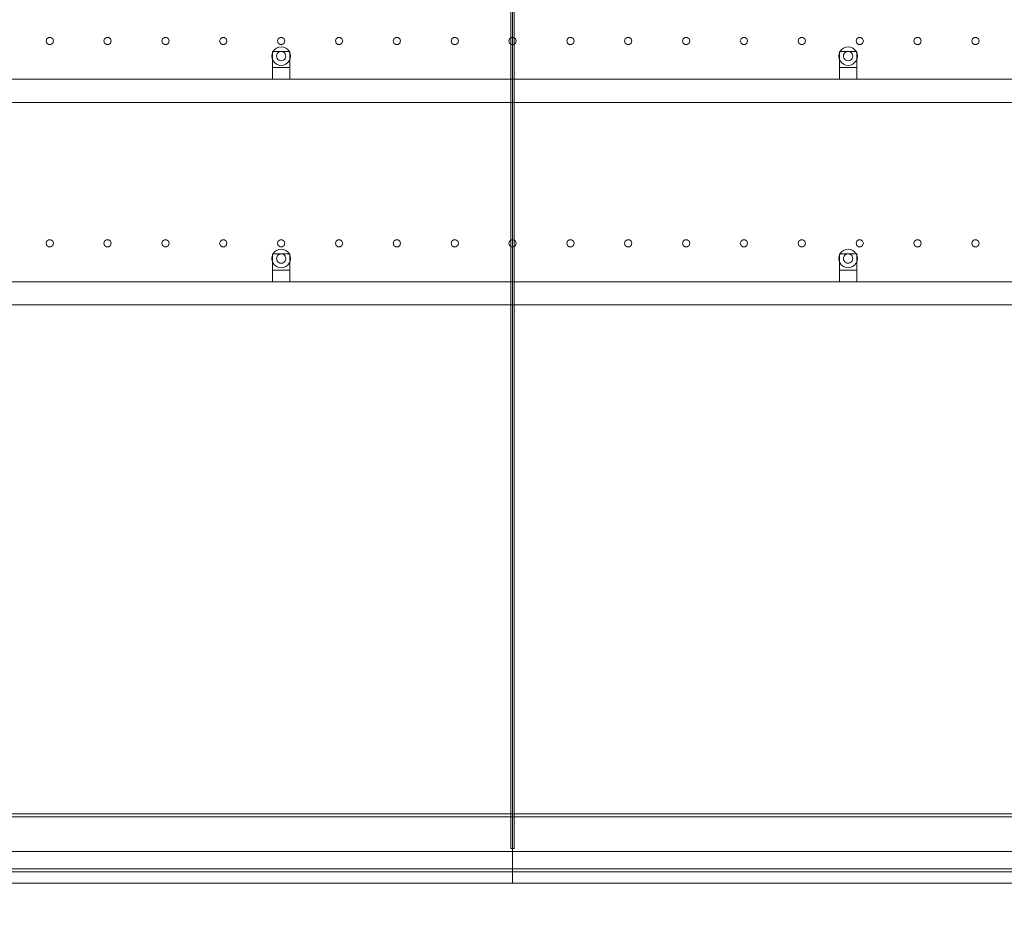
# Model space of a CAD drawing. Header units: millimetres. Extents: x -4395 to 65662, y -65530 to 6847.
# Tile 995 of 1034: x 55609 to 57311, y -55 to 1493. Entities that reach past the tile are written whole.
import ezdxf

# ---------------------------------------------------------------- set-up
doc = ezdxf.new("R2010")
doc.units = ezdxf.units.MM
for name, color, linetype, lineweight in [('COTAS_O', 1, 'Continuous', 0), ('COTAS_P', 1, 'Continuous', 0), ('lateral_secador', 7, 'Continuous', 0)]:
    doc.layers.add(name, color=color, linetype=linetype, lineweight=lineweight)
doc.dimstyles.new('R19_100', dxfattribs={"dimtxt": 250, "dimasz": 150, "dimexe": 150, "dimexo": 80, "dimgap": 100, "dimtad": 1, "dimtih": 1, "dimtoh": 1, "dimdsep": 46, "dimcen": 0.09, "dimadec": 0, "dimazin": 0, "dimtfac": 1, "dimtdec": 4, "dimtofl": 0, "dimtmove": 0, "dimatfit": 3, "dimfxl": 1, "dimtolj": 1, "dimtzin": 0, "dimarcsym": 0})

# ---------------------------------------------------------------- blocks, each defined once
blk = doc.blocks.new('DIM_R33_28')
at = {"layer": 'COTAS_O'}
for p, q in [((40461.1, 0), (40461.1, -900)), ((60461.1, 0), (60461.1, -900)), ((40461.1, -900), (40611.1, -855)), ((60461.1, -900), (60311.1, -855)), ((40461.1, -900), (60461.1, -900)), ((40461.1, -900), (40611.1, -945)), ((60461.1, -900), (60311.1, -945))]:
    blk.add_line(p, q, dxfattribs=at)
blk.add_text('20000 O', height=250, dxfattribs=at).set_placement((50461.1, -800))
blk = doc.blocks.new('DIM_R33_30')
at = {"layer": 'COTAS_P'}
for p, q in [((112.7, 0), (112.7, -2500)), ((65298.1, 0), (65298.1, -2500)), ((112.7, -2500), (262.7, -2455)), ((65298.1, -2500), (65148.1, -2455)), ((112.7, -2500), (65298.1, -2500)), ((112.7, -2500), (262.7, -2545)), ((65298.1, -2500), (65148.1, -2545))]:
    blk.add_line(p, q, dxfattribs=at)
blk.add_text('65185.39 P', height=250, dxfattribs=at).set_placement((32705.4, -2400))

msp = doc.modelspace()

# ---------------------------------------------------------------- linework, layer by layer
at = {"layer": 'lateral_secador'}
for p, q in [((56458.134, 2925), (56458.134, 60)), ((56461.134, 0), (56461.134, 2925)), ((56464.134, 60), (56464.134, 2925)), ((55655.997, 1460.082), (55654.784, 1456.35)), ((55654.784, 1456.35), (55655.997, 1452.618)), ((55659.172, 1462.389), (55655.997, 1460.082)), ((55655.997, 1452.618), (55659.172, 1450.311)), ((55663.096, 1462.389), (55659.172, 1462.389)), ((55659.172, 1450.311), (55663.096, 1450.311)), ((55666.271, 1460.082), (55663.096, 1462.389)), ((55663.096, 1450.311), (55666.271, 1452.618)), ((55667.484, 1456.35), (55666.271, 1460.082)), ((55666.271, 1452.618), (55667.484, 1456.35)), ((55755.997, 1460.082), (55754.784, 1456.35)), ((55754.784, 1456.35), (55755.997, 1452.618)), ((55759.172, 1462.389), (55755.997, 1460.082)), ((55755.997, 1452.618), (55759.172, 1450.311)), ((55763.096, 1462.389), (55759.172, 1462.389)), ((55759.172, 1450.311), (55763.096, 1450.311)), ((55766.271, 1460.082), (55763.096, 1462.389)), ((55763.096, 1450.311), (55766.271, 1452.618)), ((55767.484, 1456.35), (55766.271, 1460.082)), ((55766.271, 1452.618), (55767.484, 1456.35)), ((55855.997, 1460.082), (55854.784, 1456.35)), ((55854.784, 1456.35), (55855.997, 1452.618)), ((55859.172, 1462.389), (55855.997, 1460.082)), ((55855.997, 1452.618), (55859.172, 1450.311)), ((55863.096, 1462.389), (55859.172, 1462.389)), ((55859.172, 1450.311), (55863.096, 1450.311)), ((55866.271, 1460.082), (55863.096, 1462.389)), ((55863.096, 1450.311), (55866.271, 1452.618)), ((55867.484, 1456.35), (55866.271, 1460.082)), ((55866.271, 1452.618), (55867.484, 1456.35)), ((55955.997, 1460.082), (55954.784, 1456.35)), ((55954.784, 1456.35), (55955.997, 1452.618)), ((55959.172, 1462.389), (55955.997, 1460.082)), ((55955.997, 1452.618), (55959.172, 1450.311)), ((55963.096, 1462.389), (55959.172, 1462.389)), ((55959.172, 1450.311), (55963.096, 1450.311)), ((55966.271, 1460.082), (55963.096, 1462.389)), ((55963.096, 1450.311), (55966.271, 1452.618)), ((55967.484, 1456.35), (55966.271, 1460.082)), ((55966.271, 1452.618), (55967.484, 1456.35)), ((56055.997, 1460.082), (56054.784, 1456.35)), ((56054.784, 1456.35), (56055.997, 1452.618)), ((56059.172, 1462.389), (56055.997, 1460.082)), ((56055.997, 1452.618), (56059.172, 1450.311)), ((56063.096, 1462.389), (56059.172, 1462.389)), ((56059.172, 1450.311), (56063.096, 1450.311)), ((56066.271, 1460.082), (56063.096, 1462.389)), ((56063.096, 1450.311), (56066.271, 1452.618)), ((56067.484, 1456.35), (56066.271, 1460.082)), ((56066.271, 1452.618), (56067.484, 1456.35)), ((56155.997, 1460.082), (56154.784, 1456.35)), ((56154.784, 1456.35), (56155.997, 1452.618)), ((56159.172, 1462.389), (56155.997, 1460.082)), ((56155.997, 1452.618), (56159.172, 1450.311)), ((56163.096, 1462.389), (56159.172, 1462.389)), ((56159.172, 1450.311), (56163.096, 1450.311)), ((56166.271, 1460.082), (56163.096, 1462.389)), ((56163.096, 1450.311), (56166.271, 1452.618)), ((56167.484, 1456.35), (56166.271, 1460.082)), ((56166.271, 1452.618), (56167.484, 1456.35)), ((56255.997, 1460.082), (56254.784, 1456.35)), ((56254.784, 1456.35), (56255.997, 1452.618)), ((56259.172, 1462.389), (56255.997, 1460.082)), ((56255.997, 1452.618), (56259.172, 1450.311)), ((56263.096, 1462.389), (56259.172, 1462.389)), ((56259.172, 1450.311), (56263.096, 1450.311)), ((56266.271, 1460.082), (56263.096, 1462.389)), ((56263.096, 1450.311), (56266.271, 1452.618)), ((56267.484, 1456.35), (56266.271, 1460.082)), ((56266.271, 1452.618), (56267.484, 1456.35)), ((56355.997, 1460.082), (56354.784, 1456.35)), ((56354.784, 1456.35), (56355.997, 1452.618)), ((56359.172, 1462.389), (56355.997, 1460.082)), ((56355.997, 1452.618), (56359.172, 1450.311)), ((56363.096, 1462.389), (56359.172, 1462.389)), ((56359.172, 1450.311), (56363.096, 1450.311)), ((56366.271, 1460.082), (56363.096, 1462.389)), ((56363.096, 1450.311), (56366.271, 1452.618)), ((56367.484, 1456.35), (56366.271, 1460.082)), ((56366.271, 1452.618), (56367.484, 1456.35)), ((56455.997, 1460.082), (56454.784, 1456.35)), ((56454.784, 1456.35), (56455.997, 1452.618)), ((56459.172, 1462.389), (56455.997, 1460.082)), ((56455.997, 1452.618), (56459.172, 1450.311)), ((56463.096, 1462.389), (56459.172, 1462.389)), ((56459.172, 1450.311), (56463.096, 1450.311)), ((56466.271, 1460.082), (56463.096, 1462.389)), ((56463.096, 1450.311), (56466.271, 1452.618)), ((56467.484, 1456.35), (56466.271, 1460.082)), ((56466.271, 1452.618), (56467.484, 1456.35)), ((56555.997, 1460.082), (56554.784, 1456.35)), ((56554.784, 1456.35), (56555.997, 1452.618)), ((56559.172, 1462.389), (56555.997, 1460.082)), ((56555.997, 1452.618), (56559.172, 1450.311)), ((56563.096, 1462.389), (56559.172, 1462.389)), ((56559.172, 1450.311), (56563.096, 1450.311)), ((56566.271, 1460.082), (56563.096, 1462.389)), ((56563.096, 1450.311), (56566.271, 1452.618)), ((56567.484, 1456.35), (56566.271, 1460.082)), ((56566.271, 1452.618), (56567.484, 1456.35)), ((56655.997, 1460.082), (56654.784, 1456.35)), ((56654.784, 1456.35), (56655.997, 1452.618)), ((56659.172, 1462.389), (56655.997, 1460.082)), ((56655.997, 1452.618), (56659.172, 1450.311)), ((56663.096, 1462.389), (56659.172, 1462.389)), ((56659.172, 1450.311), (56663.096, 1450.311)), ((56666.271, 1460.082), (56663.096, 1462.389)), ((56663.096, 1450.311), (56666.271, 1452.618)), ((56667.484, 1456.35), (56666.271, 1460.082)), ((56666.271, 1452.618), (56667.484, 1456.35)), ((56755.997, 1460.082), (56754.784, 1456.35)), ((56754.784, 1456.35), (56755.997, 1452.618)), ((56759.172, 1462.389), (56755.997, 1460.082)), ((56755.997, 1452.618), (56759.172, 1450.311)), ((56763.096, 1462.389), (56759.172, 1462.389)), ((56759.172, 1450.311), (56763.096, 1450.311)), ((56766.271, 1460.082), (56763.096, 1462.389)), ((56763.096, 1450.311), (56766.271, 1452.618)), ((56767.484, 1456.35), (56766.271, 1460.082)), ((56766.271, 1452.618), (56767.484, 1456.35)), ((56855.997, 1460.082), (56854.784, 1456.35)), ((56854.784, 1456.35), (56855.997, 1452.618)), ((56859.172, 1462.389), (56855.997, 1460.082)), ((56855.997, 1452.618), (56859.172, 1450.311)), ((56863.096, 1462.389), (56859.172, 1462.389)), ((56859.172, 1450.311), (56863.096, 1450.311)), ((56866.271, 1460.082), (56863.096, 1462.389)), ((56863.096, 1450.311), (56866.271, 1452.618)), ((56867.484, 1456.35), (56866.271, 1460.082)), ((56866.271, 1452.618), (56867.484, 1456.35)), ((56955.997, 1460.082), (56954.784, 1456.35)), ((56954.784, 1456.35), (56955.997, 1452.618)), ((56959.172, 1462.389), (56955.997, 1460.082)), ((56955.997, 1452.618), (56959.172, 1450.311)), ((56963.096, 1462.389), (56959.172, 1462.389)), ((56959.172, 1450.311), (56963.096, 1450.311)), ((56966.271, 1460.082), (56963.096, 1462.389)), ((56963.096, 1450.311), (56966.271, 1452.618)), ((56967.484, 1456.35), (56966.271, 1460.082)), ((56966.271, 1452.618), (56967.484, 1456.35)), ((57055.997, 1460.082), (57054.784, 1456.35)), ((57054.784, 1456.35), (57055.997, 1452.618)), ((57059.172, 1462.389), (57055.997, 1460.082)), ((57055.997, 1452.618), (57059.172, 1450.311)), ((57063.096, 1462.389), (57059.172, 1462.389)), ((57059.172, 1450.311), (57063.096, 1450.311)), ((57066.271, 1460.082), (57063.096, 1462.389)), ((57063.096, 1450.311), (57066.271, 1452.618)), ((57067.484, 1456.35), (57066.271, 1460.082)), ((57066.271, 1452.618), (57067.484, 1456.35)), ((57155.997, 1460.082), (57154.784, 1456.35)), ((57154.784, 1456.35), (57155.997, 1452.618)), ((57159.172, 1462.389), (57155.997, 1460.082)), ((57155.997, 1452.618), (57159.172, 1450.311)), ((57163.096, 1462.389), (57159.172, 1462.389)), ((57159.172, 1450.311), (57163.096, 1450.311)), ((57166.271, 1460.082), (57163.096, 1462.389)), ((57163.096, 1450.311), (57166.271, 1452.618)), ((57167.484, 1456.35), (57166.271, 1460.082)), ((57166.271, 1452.618), (57167.484, 1456.35)), ((57255.997, 1460.082), (57254.784, 1456.35)), ((57254.784, 1456.35), (57255.997, 1452.618)), ((57259.172, 1462.389), (57255.997, 1460.082)), ((57255.997, 1452.618), (57259.172, 1450.311)), ((57263.096, 1462.389), (57259.172, 1462.389)), ((57259.172, 1450.311), (57263.096, 1450.311)), ((57266.271, 1460.082), (57263.096, 1462.389)), ((57263.096, 1450.311), (57266.271, 1452.618)), ((57267.484, 1456.35), (57266.271, 1460.082)), ((57266.271, 1452.618), (57267.484, 1456.35)), ((56045.679, 1434.141), (56045.134, 1430)), ((56045.134, 1430), (56045.679, 1425.859)), ((56047.277, 1438), (56045.679, 1434.141)), ((56046.134, 1438), (56076.134, 1438)), ((56046.134, 1438), (56046.134, 1410)), ((56049.82, 1441.314), (56047.277, 1438)), ((56053.134, 1443.856), (56049.82, 1441.314)), ((56056.993, 1445.455), (56053.134, 1443.856)), ((56053.406, 1432.071), (56053.134, 1430)), ((56053.134, 1430), (56053.406, 1427.929)), ((56054.206, 1434), (56053.406, 1432.071)), ((56055.477, 1435.657), (56054.206, 1434)), ((56057.134, 1436.928), (56055.477, 1435.657)), ((56061.134, 1446), (56056.993, 1445.455)), ((56059.063, 1437.727), (56057.134, 1436.928)), ((56061.134, 1438), (56059.063, 1437.727)), ((56065.275, 1445.455), (56061.134, 1446)), ((56063.204, 1437.727), (56061.134, 1438)), ((56065.134, 1436.928), (56063.204, 1437.727)), ((56066.791, 1435.657), (56065.134, 1436.928)), ((56069.134, 1443.856), (56065.275, 1445.455)), ((56068.062, 1434), (56066.791, 1435.657)), ((56068.861, 1432.071), (56068.062, 1434)), ((56069.134, 1430), (56068.861, 1432.071)), ((56068.861, 1427.929), (56069.134, 1430)), ((56072.448, 1441.314), (56069.134, 1443.856)), ((56074.99, 1438), (56072.448, 1441.314)), ((56076.589, 1434.141), (56074.99, 1438)), ((56076.134, 1410), (56076.134, 1438)), ((56077.134, 1430), (56076.589, 1434.141)), ((56076.589, 1425.859), (56077.134, 1430)), ((57025.679, 1434.141), (57025.134, 1430)), ((57025.134, 1430), (57025.679, 1425.859)), ((57027.277, 1438), (57025.679, 1434.141)), ((57026.134, 1438), (57056.134, 1438)), ((57026.134, 1438), (57026.134, 1410)), ((57029.82, 1441.314), (57027.277, 1438)), ((57033.134, 1443.856), (57029.82, 1441.314)), ((57036.993, 1445.455), (57033.134, 1443.856)), ((57033.406, 1432.071), (57033.134, 1430)), ((57033.134, 1430), (57033.406, 1427.929)), ((57034.206, 1434), (57033.406, 1432.071)), ((57035.477, 1435.657), (57034.206, 1434)), ((57037.134, 1436.928), (57035.477, 1435.657)), ((57041.134, 1446), (57036.993, 1445.455)), ((57039.063, 1437.727), (57037.134, 1436.928)), ((57041.134, 1438), (57039.063, 1437.727)), ((57045.275, 1445.455), (57041.134, 1446)), ((57043.204, 1437.727), (57041.134, 1438)), ((57045.134, 1436.928), (57043.204, 1437.727)), ((57046.791, 1435.657), (57045.134, 1436.928)), ((57049.134, 1443.856), (57045.275, 1445.455)), ((57048.062, 1434), (57046.791, 1435.657)), ((57048.861, 1432.071), (57048.062, 1434)), ((57049.134, 1430), (57048.861, 1432.071)), ((57048.861, 1427.929), (57049.134, 1430)), ((57052.448, 1441.314), (57049.134, 1443.856)), ((57054.99, 1438), (57052.448, 1441.314)), ((57056.589, 1434.141), (57054.99, 1438)), ((57056.134, 1410), (57056.134, 1438)), ((57057.134, 1430), (57056.589, 1434.141)), ((57056.589, 1425.859), (57057.134, 1430)), ((56045.679, 1425.859), (56047.277, 1422)), ((56047.277, 1422), (56049.82, 1418.686)), ((56049.82, 1418.686), (56053.134, 1416.144)), ((56053.134, 1416.144), (56056.993, 1414.545)), ((56053.406, 1427.929), (56054.206, 1426)), ((56054.206, 1426), (56055.477, 1424.343)), ((56055.477, 1424.343), (56057.134, 1423.072)), ((56056.993, 1414.545), (56061.134, 1414)), ((56057.134, 1423.072), (56059.063, 1422.273)), ((56059.063, 1422.273), (56061.134, 1422)), ((56061.134, 1422), (56063.204, 1422.273)), ((56061.134, 1414), (56065.275, 1414.545)), ((56063.204, 1422.273), (56065.134, 1423.072)), ((56065.134, 1423.072), (56066.791, 1424.343)), ((56065.275, 1414.545), (56069.134, 1416.144)), ((56066.791, 1424.343), (56068.062, 1426)), ((56068.062, 1426), (56068.861, 1427.929)), ((56069.134, 1416.144), (56072.448, 1418.686)), ((56072.448, 1418.686), (56074.99, 1422)), ((56074.99, 1422), (56076.589, 1425.859)), ((57025.679, 1425.859), (57027.277, 1422)), ((57027.277, 1422), (57029.82, 1418.686)), ((57029.82, 1418.686), (57033.134, 1416.144)), ((57033.134, 1416.144), (57036.993, 1414.545)), ((57033.406, 1427.929), (57034.206, 1426)), ((57034.206, 1426), (57035.477, 1424.343)), ((57035.477, 1424.343), (57037.134, 1423.072)), ((57036.993, 1414.545), (57041.134, 1414)), ((57037.134, 1423.072), (57039.063, 1422.273)), ((57039.063, 1422.273), (57041.134, 1422)), ((57041.134, 1422), (57043.204, 1422.273)), ((57041.134, 1414), (57045.275, 1414.545)), ((57043.204, 1422.273), (57045.134, 1423.072)), ((57045.134, 1423.072), (57046.791, 1424.343)), ((57045.275, 1414.545), (57049.134, 1416.144)), ((57046.791, 1424.343), (57048.062, 1426)), ((57048.062, 1426), (57048.861, 1427.929)), ((57049.134, 1416.144), (57052.448, 1418.686)), ((57052.448, 1418.686), (57054.99, 1422)), ((57054.99, 1422), (57056.589, 1425.859)), ((56046.134, 1410), (56076.134, 1410)), ((56046.134, 1410), (56046.134, 1390)), ((56076.134, 1390), (56076.134, 1410)), ((57026.134, 1410), (57056.134, 1410)), ((57026.134, 1410), (57026.134, 1390)), ((57056.134, 1390), (57056.134, 1410)), ((40811.134, 1390), (60111.134, 1390)), ((56046.134, 1390), (56076.134, 1390)), ((57026.134, 1390), (57056.134, 1390)), ((40811.134, 1350), (60111.134, 1350)), ((55655.997, 1110.082), (55654.784, 1106.35)), ((55654.784, 1106.35), (55655.997, 1102.618)), ((55659.172, 1112.389), (55655.997, 1110.082)), ((55663.096, 1112.389), (55659.172, 1112.389)), ((55666.271, 1110.082), (55663.096, 1112.389)), ((55667.484, 1106.35), (55666.271, 1110.082)), ((55666.271, 1102.618), (55667.484, 1106.35)), ((55755.997, 1110.082), (55754.784, 1106.35)), ((55754.784, 1106.35), (55755.997, 1102.618)), ((55759.172, 1112.389), (55755.997, 1110.082)), ((55763.096, 1112.389), (55759.172, 1112.389)), ((55766.271, 1110.082), (55763.096, 1112.389)), ((55767.484, 1106.35), (55766.271, 1110.082)), ((55766.271, 1102.618), (55767.484, 1106.35)), ((55855.997, 1110.082), (55854.784, 1106.35)), ((55854.784, 1106.35), (55855.997, 1102.618)), ((55859.172, 1112.389), (55855.997, 1110.082)), ((55863.096, 1112.389), (55859.172, 1112.389)), ((55866.271, 1110.082), (55863.096, 1112.389)), ((55867.484, 1106.35), (55866.271, 1110.082)), ((55866.271, 1102.618), (55867.484, 1106.35)), ((55955.997, 1110.082), (55954.784, 1106.35)), ((55954.784, 1106.35), (55955.997, 1102.618)), ((55959.172, 1112.389), (55955.997, 1110.082)), ((55963.096, 1112.389), (55959.172, 1112.389)), ((55966.271, 1110.082), (55963.096, 1112.389)), ((55967.484, 1106.35), (55966.271, 1110.082)), ((55966.271, 1102.618), (55967.484, 1106.35)), ((56055.997, 1110.082), (56054.784, 1106.35)), ((56054.784, 1106.35), (56055.997, 1102.618)), ((56059.172, 1112.389), (56055.997, 1110.082)), ((56063.096, 1112.389), (56059.172, 1112.389)), ((56066.271, 1110.082), (56063.096, 1112.389)), ((56067.484, 1106.35), (56066.271, 1110.082)), ((56066.271, 1102.618), (56067.484, 1106.35)), ((56155.997, 1110.082), (56154.784, 1106.35)), ((56154.784, 1106.35), (56155.997, 1102.618)), ((56159.172, 1112.389), (56155.997, 1110.082)), ((56163.096, 1112.389), (56159.172, 1112.389)), ((56166.271, 1110.082), (56163.096, 1112.389)), ((56167.484, 1106.35), (56166.271, 1110.082)), ((56166.271, 1102.618), (56167.484, 1106.35)), ((56255.997, 1110.082), (56254.784, 1106.35)), ((56254.784, 1106.35), (56255.997, 1102.618)), ((56259.172, 1112.389), (56255.997, 1110.082)), ((56263.096, 1112.389), (56259.172, 1112.389)), ((56266.271, 1110.082), (56263.096, 1112.389)), ((56267.484, 1106.35), (56266.271, 1110.082)), ((56266.271, 1102.618), (56267.484, 1106.35)), ((56355.997, 1110.082), (56354.784, 1106.35)), ((56354.784, 1106.35), (56355.997, 1102.618)), ((56359.172, 1112.389), (56355.997, 1110.082)), ((56363.096, 1112.389), (56359.172, 1112.389)), ((56366.271, 1110.082), (56363.096, 1112.389)), ((56367.484, 1106.35), (56366.271, 1110.082)), ((56366.271, 1102.618), (56367.484, 1106.35)), ((56455.997, 1110.082), (56454.784, 1106.35)), ((56454.784, 1106.35), (56455.997, 1102.618)), ((56459.172, 1112.389), (56455.997, 1110.082)), ((56463.096, 1112.389), (56459.172, 1112.389)), ((56466.271, 1110.082), (56463.096, 1112.389)), ((56467.484, 1106.35), (56466.271, 1110.082)), ((56466.271, 1102.618), (56467.484, 1106.35)), ((56555.997, 1110.082), (56554.784, 1106.35)), ((56554.784, 1106.35), (56555.997, 1102.618)), ((56559.172, 1112.389), (56555.997, 1110.082)), ((56563.096, 1112.389), (56559.172, 1112.389)), ((56566.271, 1110.082), (56563.096, 1112.389)), ((56567.484, 1106.35), (56566.271, 1110.082)), ((56566.271, 1102.618), (56567.484, 1106.35)), ((56655.997, 1110.082), (56654.784, 1106.35)), ((56654.784, 1106.35), (56655.997, 1102.618)), ((56659.172, 1112.389), (56655.997, 1110.082)), ((56663.096, 1112.389), (56659.172, 1112.389)), ((56666.271, 1110.082), (56663.096, 1112.389)), ((56667.484, 1106.35), (56666.271, 1110.082)), ((56666.271, 1102.618), (56667.484, 1106.35)), ((56755.997, 1110.082), (56754.784, 1106.35)), ((56754.784, 1106.35), (56755.997, 1102.618)), ((56759.172, 1112.389), (56755.997, 1110.082)), ((56763.096, 1112.389), (56759.172, 1112.389)), ((56766.271, 1110.082), (56763.096, 1112.389)), ((56767.484, 1106.35), (56766.271, 1110.082)), ((56766.271, 1102.618), (56767.484, 1106.35)), ((56855.997, 1110.082), (56854.784, 1106.35)), ((56854.784, 1106.35), (56855.997, 1102.618)), ((56859.172, 1112.389), (56855.997, 1110.082)), ((56863.096, 1112.389), (56859.172, 1112.389)), ((56866.271, 1110.082), (56863.096, 1112.389)), ((56867.484, 1106.35), (56866.271, 1110.082)), ((56866.271, 1102.618), (56867.484, 1106.35)), ((56955.997, 1110.082), (56954.784, 1106.35)), ((56954.784, 1106.35), (56955.997, 1102.618)), ((56959.172, 1112.389), (56955.997, 1110.082)), ((56963.096, 1112.389), (56959.172, 1112.389)), ((56966.271, 1110.082), (56963.096, 1112.389)), ((56967.484, 1106.35), (56966.271, 1110.082)), ((56966.271, 1102.618), (56967.484, 1106.35)), ((57055.997, 1110.082), (57054.784, 1106.35)), ((57054.784, 1106.35), (57055.997, 1102.618)), ((57059.172, 1112.389), (57055.997, 1110.082)), ((57063.096, 1112.389), (57059.172, 1112.389)), ((57066.271, 1110.082), (57063.096, 1112.389)), ((57067.484, 1106.35), (57066.271, 1110.082)), ((57066.271, 1102.618), (57067.484, 1106.35)), ((57155.997, 1110.082), (57154.784, 1106.35)), ((57154.784, 1106.35), (57155.997, 1102.618)), ((57159.172, 1112.389), (57155.997, 1110.082)), ((57163.096, 1112.389), (57159.172, 1112.389)), ((57166.271, 1110.082), (57163.096, 1112.389)), ((57167.484, 1106.35), (57166.271, 1110.082)), ((57166.271, 1102.618), (57167.484, 1106.35)), ((57255.997, 1110.082), (57254.784, 1106.35)), ((57254.784, 1106.35), (57255.997, 1102.618)), ((57259.172, 1112.389), (57255.997, 1110.082)), ((57263.096, 1112.389), (57259.172, 1112.389)), ((57266.271, 1110.082), (57263.096, 1112.389)), ((57267.484, 1106.35), (57266.271, 1110.082)), ((57266.271, 1102.618), (57267.484, 1106.35)), ((55655.997, 1102.618), (55659.172, 1100.311)), ((55659.172, 1100.311), (55663.096, 1100.311)), ((55663.096, 1100.311), (55666.271, 1102.618)), ((55755.997, 1102.618), (55759.172, 1100.311)), ((55759.172, 1100.311), (55763.096, 1100.311)), ((55763.096, 1100.311), (55766.271, 1102.618)), ((55855.997, 1102.618), (55859.172, 1100.311)), ((55859.172, 1100.311), (55863.096, 1100.311)), ((55863.096, 1100.311), (55866.271, 1102.618)), ((55955.997, 1102.618), (55959.172, 1100.311)), ((55959.172, 1100.311), (55963.096, 1100.311)), ((55963.096, 1100.311), (55966.271, 1102.618)), ((56049.82, 1091.314), (56047.277, 1088)), ((56053.134, 1093.856), (56049.82, 1091.314)), ((56056.993, 1095.455), (56053.134, 1093.856)), ((56055.997, 1102.618), (56059.172, 1100.311)), ((56061.134, 1096), (56056.993, 1095.455)), ((56059.172, 1100.311), (56063.096, 1100.311)), ((56065.275, 1095.455), (56061.134, 1096)), ((56063.096, 1100.311), (56066.271, 1102.618)), ((56069.134, 1093.856), (56065.275, 1095.455)), ((56072.448, 1091.314), (56069.134, 1093.856)), ((56074.99, 1088), (56072.448, 1091.314)), ((56155.997, 1102.618), (56159.172, 1100.311)), ((56159.172, 1100.311), (56163.096, 1100.311)), ((56163.096, 1100.311), (56166.271, 1102.618)), ((56255.997, 1102.618), (56259.172, 1100.311)), ((56259.172, 1100.311), (56263.096, 1100.311)), ((56263.096, 1100.311), (56266.271, 1102.618)), ((56355.997, 1102.618), (56359.172, 1100.311)), ((56359.172, 1100.311), (56363.096, 1100.311)), ((56363.096, 1100.311), (56366.271, 1102.618)), ((56455.997, 1102.618), (56459.172, 1100.311)), ((56459.172, 1100.311), (56463.096, 1100.311)), ((56463.096, 1100.311), (56466.271, 1102.618)), ((56555.997, 1102.618), (56559.172, 1100.311)), ((56559.172, 1100.311), (56563.096, 1100.311)), ((56563.096, 1100.311), (56566.271, 1102.618)), ((56655.997, 1102.618), (56659.172, 1100.311)), ((56659.172, 1100.311), (56663.096, 1100.311)), ((56663.096, 1100.311), (56666.271, 1102.618)), ((56755.997, 1102.618), (56759.172, 1100.311)), ((56759.172, 1100.311), (56763.096, 1100.311)), ((56763.096, 1100.311), (56766.271, 1102.618)), ((56855.997, 1102.618), (56859.172, 1100.311)), ((56859.172, 1100.311), (56863.096, 1100.311)), ((56863.096, 1100.311), (56866.271, 1102.618)), ((56955.997, 1102.618), (56959.172, 1100.311)), ((56959.172, 1100.311), (56963.096, 1100.311)), ((56963.096, 1100.311), (56966.271, 1102.618)), ((57029.82, 1091.314), (57027.277, 1088)), ((57033.134, 1093.856), (57029.82, 1091.314)), ((57036.993, 1095.455), (57033.134, 1093.856)), ((57041.134, 1096), (57036.993, 1095.455)), ((57045.275, 1095.455), (57041.134, 1096)), ((57049.134, 1093.856), (57045.275, 1095.455)), ((57052.448, 1091.314), (57049.134, 1093.856)), ((57054.99, 1088), (57052.448, 1091.314)), ((57055.997, 1102.618), (57059.172, 1100.311)), ((57059.172, 1100.311), (57063.096, 1100.311)), ((57063.096, 1100.311), (57066.271, 1102.618)), ((57155.997, 1102.618), (57159.172, 1100.311)), ((57159.172, 1100.311), (57163.096, 1100.311)), ((57163.096, 1100.311), (57166.271, 1102.618)), ((57255.997, 1102.618), (57259.172, 1100.311)), ((57259.172, 1100.311), (57263.096, 1100.311)), ((57263.096, 1100.311), (57266.271, 1102.618)), ((56045.679, 1084.141), (56045.134, 1080)), ((56045.134, 1080), (56045.679, 1075.859)), ((56047.277, 1088), (56045.679, 1084.141)), ((56045.679, 1075.859), (56047.277, 1072)), ((56046.134, 1088), (56076.134, 1088)), ((56046.134, 1088), (56046.134, 1060)), ((56053.406, 1082.071), (56053.134, 1080)), ((56053.134, 1080), (56053.406, 1077.929)), ((56054.206, 1084), (56053.406, 1082.071)), ((56053.406, 1077.929), (56054.206, 1076)), ((56055.477, 1085.657), (56054.206, 1084)), ((56054.206, 1076), (56055.477, 1074.343)), ((56057.134, 1086.928), (56055.477, 1085.657)), ((56055.477, 1074.343), (56057.134, 1073.072)), ((56059.063, 1087.727), (56057.134, 1086.928)), ((56057.134, 1073.072), (56059.063, 1072.273)), ((56061.134, 1088), (56059.063, 1087.727)), ((56059.063, 1072.273), (56061.134, 1072)), ((56063.204, 1087.727), (56061.134, 1088)), ((56061.134, 1072), (56063.204, 1072.273)), ((56065.134, 1086.928), (56063.204, 1087.727)), ((56063.204, 1072.273), (56065.134, 1073.072)), ((56066.791, 1085.657), (56065.134, 1086.928)), ((56065.134, 1073.072), (56066.791, 1074.343)), ((56068.062, 1084), (56066.791, 1085.657)), ((56066.791, 1074.343), (56068.062, 1076)), ((56068.861, 1082.071), (56068.062, 1084)), ((56068.062, 1076), (56068.861, 1077.929)), ((56069.134, 1080), (56068.861, 1082.071)), ((56068.861, 1077.929), (56069.134, 1080)), ((56076.589, 1084.141), (56074.99, 1088)), ((56074.99, 1072), (56076.589, 1075.859)), ((56076.134, 1060), (56076.134, 1088)), ((56077.134, 1080), (56076.589, 1084.141)), ((56076.589, 1075.859), (56077.134, 1080)), ((57025.679, 1084.141), (57025.134, 1080)), ((57025.134, 1080), (57025.679, 1075.859)), ((57027.277, 1088), (57025.679, 1084.141)), ((57025.679, 1075.859), (57027.277, 1072)), ((57026.134, 1088), (57056.134, 1088)), ((57026.134, 1088), (57026.134, 1060)), ((57033.406, 1082.071), (57033.134, 1080)), ((57033.134, 1080), (57033.406, 1077.929)), ((57034.206, 1084), (57033.406, 1082.071)), ((57033.406, 1077.929), (57034.206, 1076)), ((57035.477, 1085.657), (57034.206, 1084)), ((57034.206, 1076), (57035.477, 1074.343)), ((57037.134, 1086.928), (57035.477, 1085.657)), ((57035.477, 1074.343), (57037.134, 1073.072)), ((57039.063, 1087.727), (57037.134, 1086.928)), ((57037.134, 1073.072), (57039.063, 1072.273)), ((57041.134, 1088), (57039.063, 1087.727)), ((57039.063, 1072.273), (57041.134, 1072)), ((57043.204, 1087.727), (57041.134, 1088)), ((57041.134, 1072), (57043.204, 1072.273)), ((57045.134, 1086.928), (57043.204, 1087.727)), ((57043.204, 1072.273), (57045.134, 1073.072)), ((57046.791, 1085.657), (57045.134, 1086.928)), ((57045.134, 1073.072), (57046.791, 1074.343)), ((57048.062, 1084), (57046.791, 1085.657)), ((57046.791, 1074.343), (57048.062, 1076)), ((57048.861, 1082.071), (57048.062, 1084)), ((57048.062, 1076), (57048.861, 1077.929)), ((57049.134, 1080), (57048.861, 1082.071)), ((57048.861, 1077.929), (57049.134, 1080)), ((57056.589, 1084.141), (57054.99, 1088)), ((57054.99, 1072), (57056.589, 1075.859)), ((57056.134, 1060), (57056.134, 1088)), ((57057.134, 1080), (57056.589, 1084.141)), ((57056.589, 1075.859), (57057.134, 1080)), ((56046.134, 1060), (56076.134, 1060)), ((56046.134, 1060), (56046.134, 1040)), ((56047.277, 1072), (56049.82, 1068.686)), ((56049.82, 1068.686), (56053.134, 1066.144)), ((56053.134, 1066.144), (56056.993, 1064.545)), ((56056.993, 1064.545), (56061.134, 1064)), ((56061.134, 1064), (56065.275, 1064.545)), ((56065.275, 1064.545), (56069.134, 1066.144)), ((56069.134, 1066.144), (56072.448, 1068.686)), ((56072.448, 1068.686), (56074.99, 1072)), ((56076.134, 1040), (56076.134, 1060)), ((57026.134, 1060), (57056.134, 1060)), ((57026.134, 1060), (57026.134, 1040)), ((57027.277, 1072), (57029.82, 1068.686)), ((57029.82, 1068.686), (57033.134, 1066.144)), ((57033.134, 1066.144), (57036.993, 1064.545)), ((57036.993, 1064.545), (57041.134, 1064)), ((57041.134, 1064), (57045.275, 1064.545)), ((57045.275, 1064.545), (57049.134, 1066.144)), ((57049.134, 1066.144), (57052.448, 1068.686)), ((57052.448, 1068.686), (57054.99, 1072)), ((57056.134, 1040), (57056.134, 1060)), ((40811.134, 1040), (60111.134, 1040)), ((56046.134, 1040), (56076.134, 1040)), ((57026.134, 1040), (57056.134, 1040)), ((40811.134, 1000), (60111.134, 1000)), ((40461.134, 120), (60461.134, 120)), ((40461.134, 115), (60461.134, 115)), ((40461.134, 55), (60461.134, 55)), ((56458.134, 60), (56464.134, 60)), ((40461.134, 25), (60461.134, 25)), ((40461.134, 20), (60461.134, 20)), ((40461.134, 0), (60461.134, 0)), ((55561.134, 0), (56461.134, 0)), ((56461.134, 0), (57461.134, 0))]:
    msp.add_line(p, q, dxfattribs=at)

# ---------------------------------------------------------------- dimensions: what is measured, and where the dimension line sits
at = {"layer": 'COTAS_O'}
dim = msp.add_aligned_dim(p1=(40461.134, 0), p2=(60461.134, 0), distance=-900, text='<> O', dimstyle='R19_100', dxfattribs=at)
dim.commit()
dim.dimension.update_dxf_attribs({"geometry": 'DIM_R33_28', "text_midpoint": (50461.134, -900)})
at = {"layer": 'COTAS_P'}
dim = msp.add_aligned_dim(p1=(112.7, 0), p2=(65298.0949, 0), distance=-2500, text='<> P', dimstyle='R19_100', dxfattribs=at)
dim.commit()
dim.dimension.update_dxf_attribs({"geometry": 'DIM_R33_30', "text_midpoint": (32705.3975, -2500)})

doc.saveas('drawing.dxf')
